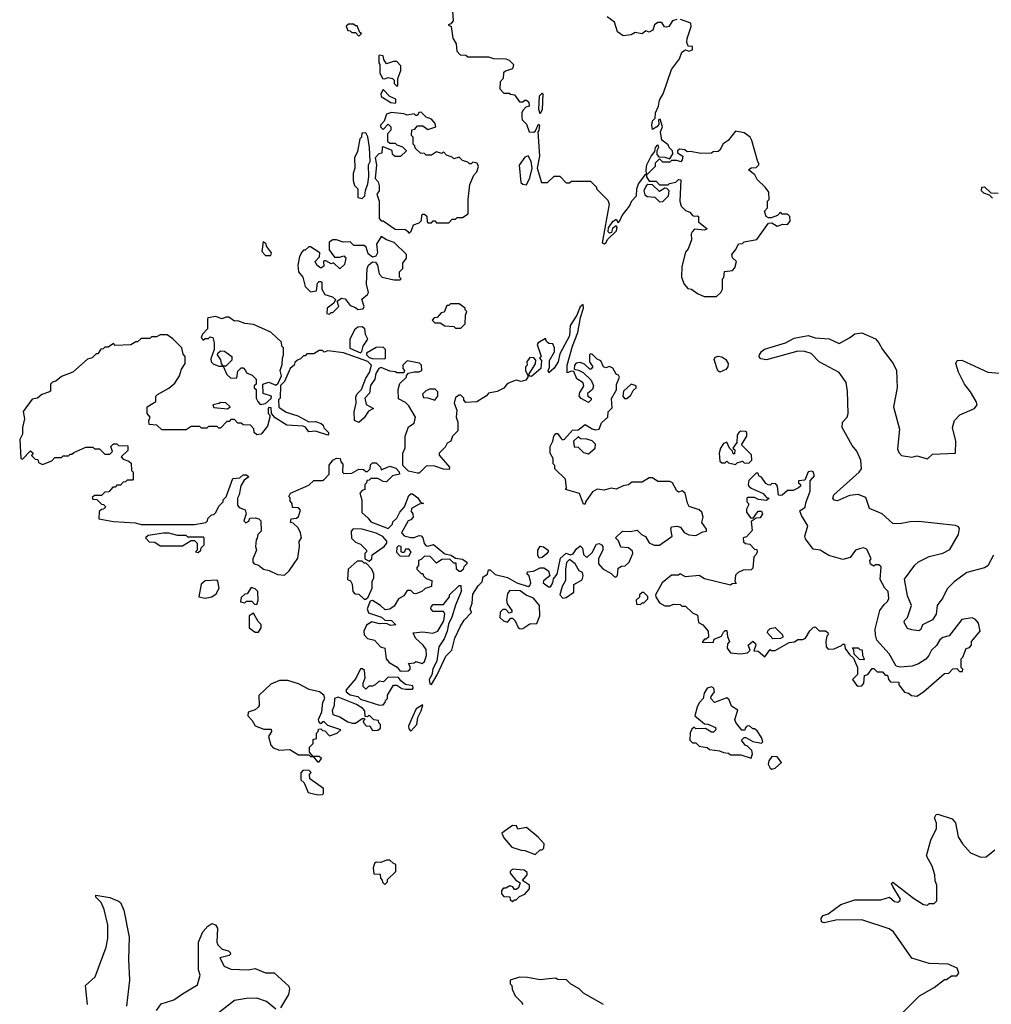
# Model space of a CAD drawing. Extents: x 2210602 to 2357277, y 510288 to 673808.
# Tile 428 of 464: x 2302012 to 2307635, y 651596 to 657295. Entities that reach past the tile are written whole.
import ezdxf

# ---------------------------------------------------------------- set-up
doc = ezdxf.new("R2010")
doc.units = 0

msp = doc.modelspace()

# ---------------------------------------------------------------- linework, layer by layer
at = {"layer": '0CON05XD'}
for points in [[(2304517, 657347), (2304521.7, 657288.3), (2304508.3, 657271.7), (2304492.5, 657265), (2304510, 657255), (2304518.3, 657188.3), (2304537.5, 657155), (2304543, 657113), (2304561.7, 657091.7), (2304595, 657090), (2304605, 657080), (2304725, 657080), (2304755, 657070), (2304825, 657067.5), (2304845, 657060), (2304870, 657035), (2304865, 657010), (2304823, 656997), (2304813, 656987), (2304810, 656955), (2304793.3, 656935), (2304790, 656895), (2304815, 656870), (2304845, 656870), (2304853, 656863), (2304875, 656860), (2304905, 656820), (2304925, 656820), (2304935, 656830), (2304945, 656830), (2304958.3, 656818.3), (2304960, 656795), (2304941.7, 656788.3), (2304925, 656770), (2304917.5, 656755), (2304917.5, 656735), (2304920, 656715), (2304945, 656690), (2304960, 656645), (2304987, 656643), (2304998.3, 656651.7), (2305015, 656690), (2305020, 656685), (2305016.4, 656653.6), (2305010, 656645), (2305020, 656505), (2305007.5, 656435), (2305031.7, 656351.7), (2305067, 656353), (2305105, 656390), (2305138.3, 656388.3), (2305175, 656350), (2305195, 656350), (2305205, 656360), (2305315, 656360), (2305350, 656325), (2305350, 656315), (2305415, 656250), (2305423, 656227), (2305383.8, 656003.8), (2305395, 655997.5), (2305405, 656002.5), (2305415.9, 656024.1), (2305466.4, 656073.6), (2305470, 656095), (2305465, 656102.5), (2305443.6, 656086.4), (2305437.5, 656062.5), (2305425, 656060), (2305417, 656067), (2305419.3, 656090.7), (2305445, 656126.7), (2305465, 656140), (2305475, 656120), (2305485, 656130), (2305498.3, 656161.7), (2305541.2, 656215), (2305555, 656246.7), (2305582.5, 656275), (2305583.9, 656316.1), (2305593.3, 656345), (2305635, 656400), (2305640, 656400), (2305640, 656385), (2305655, 656360), (2305695, 656360), (2305715, 656340), (2305765, 656340), (2305773, 656347), (2305810, 656355), (2305825, 656370), (2305838.3, 656368.3), (2305832.5, 656245), (2305840, 656215), (2305865, 656190), (2305890, 656180), (2305905, 656162.5), (2305915, 656157.5), (2305935, 656160), (2305940, 656155), (2305940, 656125), (2305990, 656085), (2305975, 656077.5), (2305918.3, 656081.7), (2305903, 656067), (2305897.5, 656055), (2305899.3, 656020.7), (2305881.7, 655968.3), (2305865, 655950), (2305843.6, 655866.4), (2305842.5, 655805), (2305856.7, 655765), (2305879.3, 655739.3), (2305900, 655735), (2305935, 655710), (2305973, 655693), (2306045, 655692.5)], [(2305815, 657296.7), (2305790.7, 657289.3), (2305768.8, 657255), (2305755, 657251.2), (2305744.1, 657254.1), (2305728.8, 657278.8), (2305705, 657278), (2305686.7, 657265), (2305676.4, 657233.6), (2305655, 657222.5), (2305635, 657230), (2305615, 657212.5), (2305575, 657220), (2305551.7, 657208.3), (2305505, 657202.5), (2305472.5, 657225), (2305455, 657280), (2305411.7, 657311.7)], [(2303975, 657200), (2303990, 657215), (2303981.7, 657221.7), (2303965, 657260), (2303955, 657260), (2303945, 657270), (2303915, 657270), (2303901.7, 657258.3), (2303911.7, 657231.7), (2303925, 657230), (2303935, 657220), (2303955, 657220), (2303975, 657200)], [(2306045, 655692.5), (2306070, 655715), (2306080, 655735), (2306080, 655795), (2306087, 655803), (2306091.7, 655838.3), (2306136.4, 655843.6), (2306151.7, 655858.3), (2306160, 655895), (2306136.4, 655916.4), (2306133.8, 655935), (2306156.7, 655965), (2306171.7, 655998.3), (2306195, 656000), (2306205, 656010), (2306278.3, 656021.7), (2306345, 656117.5), (2306365, 656120), (2306395, 656100), (2306428.3, 656111.7), (2306455, 656110), (2306471.7, 656128.3), (2306470, 656155), (2306455, 656170), (2306425, 656170), (2306415, 656180), (2306398.3, 656161.7), (2306361.7, 656148.3), (2306345, 656147.5), (2306332.5, 656155), (2306322.5, 656187.5), (2306340, 656205), (2306340, 656245), (2306350, 656255), (2306347, 656297), (2306326.4, 656326.4), (2306280.7, 656370.7), (2306266.4, 656396.4), (2306230, 656425), (2306245, 656437.5), (2306275, 656440), (2306290, 656455), (2306290, 656465), (2306283, 656473), (2306250, 656595), (2306240, 656615), (2306205, 656640), (2306155, 656650), (2306112.5, 656595), (2306083.6, 656576.4), (2306065, 656540), (2306055, 656532.5), (2306025, 656530), (2306015, 656522.5), (2305955, 656520), (2305895, 656532.5), (2305875, 656530), (2305861.7, 656541.7), (2305830, 656545), (2305820, 656535), (2305820, 656525), (2305850, 656505), (2305847, 656483), (2305838.3, 656471.7), (2305815, 656480), (2305785, 656480), (2305775, 656470), (2305735, 656470), (2305715, 656490), (2305690, 656465), (2305690, 656445), (2305645, 656400), (2305640, 656400), (2305637.5, 656425), (2305641.2, 656455), (2305666.7, 656505), (2305688.3, 656531.7), (2305692.5, 656555), (2305705, 656570), (2305710, 656555), (2305700, 656535), (2305700, 656515), (2305711.7, 656501.7), (2305745, 656500), (2305775, 656490), (2305791.7, 656518.3), (2305790, 656535), (2305770, 656555), (2305765, 656570), (2305728.3, 656598.3), (2305720, 656645), (2305732.5, 656675), (2305718.3, 656718.3), (2305710, 656715), (2305711.7, 656688.3), (2305700, 656675), (2305675, 656660), (2305670, 656685), (2305675, 656710), (2305690, 656725), (2305691.2, 656755), (2305710, 656795), (2305715, 656830), (2305736.7, 656865), (2305784.1, 657005.9), (2305830.7, 657069.3), (2305845, 657106.7), (2305865, 657120), (2305885, 657112.5), (2305905, 657120), (2305905, 657140), (2305881.7, 657141.7), (2305872.5, 657162.5), (2305874.4, 657185.6), (2305897.5, 657255), (2305895.8, 657275.8), (2305836.7, 657296.7)], [(2304195, 656910), (2304200, 656915), (2304200, 656955), (2304218.3, 657001.7), (2304218.3, 657028.3), (2304195, 657052.5), (2304175, 657052.5), (2304135, 657040), (2304120, 657065), (2304116.4, 657086.4), (2304095, 657090), (2304090, 657085), (2304090, 657045), (2304097.5, 657035), (2304097, 656987), (2304112.5, 656955), (2304125, 656952.5), (2304145, 656960), (2304170, 656955), (2304180, 656945), (2304180, 656925), (2304195, 656910)], [(2304185, 656812.5), (2304190, 656815), (2304190, 656835), (2304155, 656850), (2304115, 656890), (2304102.5, 656865), (2304105, 656850), (2304160, 656815), (2304185, 656812.5)], [(2305025, 656750), (2305017.5, 656775), (2305020, 656855), (2305035, 656870), (2305040, 656865), (2305036.7, 656775), (2305025, 656750)], [(2304265, 656060), (2304278.3, 656071.7), (2304291.7, 656108.3), (2304325, 656120), (2304338.3, 656131.7), (2304340, 656165), (2304345, 656170), (2304355, 656170), (2304368.3, 656158.3), (2304370, 656125), (2304375, 656120), (2304395, 656120), (2304405, 656130), (2304415, 656130), (2304425, 656120), (2304495, 656120), (2304515, 656140), (2304535, 656140), (2304545, 656150), (2304575, 656150), (2304608.3, 656171.7), (2304607.5, 656255), (2304618.3, 656341.7), (2304640, 656395), (2304657.5, 656415), (2304667.5, 656445), (2304660, 656465), (2304635, 656470), (2304625, 656460), (2304615, 656460), (2304605, 656470), (2304575, 656480), (2304555, 656500), (2304525, 656490), (2304515, 656500), (2304481.7, 656511.7), (2304465, 656530), (2304455, 656520), (2304425, 656530), (2304395, 656510), (2304365, 656510), (2304355, 656520), (2304331.7, 656521.7), (2304301.7, 656551.7), (2304300, 656565), (2304290, 656575), (2304290, 656615), (2304280, 656625), (2304281.7, 656658.3), (2304298.3, 656661.7), (2304315, 656680), (2304345, 656680), (2304375, 656660), (2304420, 656675), (2304417.5, 656695), (2304395, 656720), (2304365, 656730), (2304335, 656760), (2304321.7, 656758.3), (2304315, 656740), (2304305, 656740), (2304295, 656750), (2304255, 656742.5), (2304235, 656750), (2304165, 656757.5), (2304135, 656747.5), (2304121.7, 656708.3), (2304100, 656685), (2304100, 656675), (2304115, 656660), (2304145, 656690), (2304160, 656675), (2304160, 656655), (2304140, 656635), (2304141.7, 656591.7), (2304155, 656580), (2304185, 656580), (2304195, 656570), (2304228.3, 656558.3), (2304250, 656535), (2304217, 656503), (2304185, 656502.5), (2304170, 656515), (2304168.3, 656538.3), (2304115, 656560), (2304110, 656555), (2304108.3, 656521.7), (2304091.7, 656518.3), (2304070, 656495), (2304077.5, 656455), (2304070, 656375), (2304087, 656357), (2304093, 656333), (2304092.5, 656305), (2304080, 656285), (2304092.5, 656245), (2304092.5, 656145), (2304105, 656130), (2304115, 656130), (2304185, 656082.5), (2304245, 656080), (2304258.3, 656068.3), (2304265, 656060)], [(2303995, 656260), (2304010, 656275), (2304013, 656307), (2304027.5, 656345), (2304032.5, 656385), (2304030, 656455), (2304040, 656475), (2304037.5, 656555), (2304027, 656617), (2304015, 656640), (2303991.7, 656638.3), (2303990, 656615), (2303980, 656605), (2303967, 656533), (2303950, 656495), (2303952.5, 656435), (2303942.5, 656405), (2303942.5, 656365), (2303950, 656335), (2303970, 656315), (2303970, 656265), (2303995, 656260)], [(2304945, 656340), (2304965, 656380), (2304977.5, 656435), (2304972.5, 656475), (2304955, 656507.5), (2304935, 656500), (2304903.6, 656453.6), (2304913, 656353), (2304925, 656342.5), (2304945, 656340)], [(2305715, 656240), (2305735, 656242.5), (2305767.5, 656275), (2305770, 656305), (2305758.3, 656318.3), (2305745, 656320), (2305715, 656300), (2305675, 656340), (2305648.3, 656341.7), (2305637, 656333), (2305623.3, 656305), (2305630.7, 656280.7), (2305645, 656271.2), (2305687, 656267), (2305715, 656240)], [(2307641.7, 656261.7), (2307625, 656280), (2307591.7, 656291.7), (2307577.5, 656305), (2307580, 656325), (2307595, 656326.7), (2307632.5, 656292.5), (2307675, 656290)], [(2303465, 655930), (2303470, 655945), (2303440, 655985), (2303438.3, 655998.3), (2303421.7, 656008.3), (2303413, 655953), (2303435, 655930), (2303465, 655930)], [(2303805, 655590), (2303815, 655600), (2303825, 655600), (2303860, 655635), (2303850, 655665), (2303875, 655682.5), (2303895, 655680), (2303925, 655640), (2303955, 655630), (2303968.3, 655618.3), (2303999.3, 655620.7), (2304006.7, 655635), (2303993, 655677), (2304025.9, 655704.1), (2304030, 655715), (2304018.8, 655765), (2304023.8, 655855), (2304030, 655875), (2304055, 655893.3), (2304070.7, 655890.7), (2304083.3, 655875), (2304093, 655823), (2304110, 655805), (2304178.3, 655788.3), (2304215, 655790), (2304220, 655795), (2304210, 655805), (2304210, 655835), (2304230, 655855), (2304230, 655885), (2304250, 655915), (2304250, 655935), (2304180, 656005), (2304135, 656020), (2304105, 656040), (2304077.5, 655995), (2304082.5, 655945), (2304073, 655927), (2304055, 655920), (2304029.5, 655939.5), (2304018.3, 655978.3), (2304005, 655987.5), (2303947, 655987), (2303925, 656010), (2303885, 656007.5), (2303845, 656020), (2303825, 656020), (2303803, 656007), (2303803, 655963), (2303835, 655920), (2303865, 655920), (2303888.3, 655928.3), (2303900, 655915), (2303891.7, 655878.3), (2303865, 655852.5), (2303828.3, 655888.3), (2303815, 655882.5), (2303785, 655900), (2303775, 655900), (2303770, 655895), (2303771.7, 655868.3), (2303755, 655857.5), (2303732.5, 655875), (2303722.5, 655895), (2303748.3, 655921.7), (2303750, 655945), (2303695, 655980), (2303685, 655980), (2303665, 655960), (2303655, 655960), (2303645, 655950), (2303632.5, 655925), (2303622.5, 655875), (2303626.7, 655835), (2303650, 655805), (2303665, 655750), (2303695, 655720), (2303730, 655725), (2303735, 655770), (2303745, 655780), (2303755, 655780), (2303760, 655775), (2303760, 655735), (2303777.5, 655705), (2303821.7, 655691.7), (2303840, 655675), (2303830, 655655), (2303792.5, 655625), (2303790, 655595), (2303805, 655590)], [(2304395, 653447.5), (2304427.9, 653502.1), (2304478.8, 653611.2), (2304513.9, 653646.1), (2304530, 653715), (2304563.3, 653785), (2304585, 653820), (2304627, 653863), (2304620, 653885), (2304631.7, 653918.3), (2304635, 653970), (2304665, 654017.5), (2304688.3, 654041.7), (2304695, 654070), (2304720, 654085), (2304725, 654110), (2304735, 654110), (2304763, 654083), (2304835, 654066.2), (2304890, 654035), (2304955, 654013.3), (2304965, 654020), (2304970, 654035), (2304960, 654075), (2304950, 654085), (2304951.7, 654098.3), (2304985, 654102.5), (2305025, 654122.5), (2305045, 654122.5), (2305072.5, 654105), (2305080, 654075), (2305043.6, 654046.4), (2305042.5, 654035), (2305073, 654013), (2305085, 654012.5), (2305097.5, 654035), (2305101.7, 654058.3), (2305122.5, 654085), (2305141.7, 654178.3), (2305175, 654207.5), (2305198.3, 654198.3), (2305215, 654202.5), (2305235, 654232.5), (2305255, 654250), (2305270, 654235), (2305275, 654200), (2305295, 654182.5), (2305325, 654210), (2305350.7, 654259.3), (2305365, 654262.5), (2305380, 654255), (2305387.5, 654245), (2305387, 654227), (2305362.5, 654175), (2305362.5, 654145), (2305387, 654117), (2305435, 654090), (2305455, 654070), (2305465, 654070), (2305471.7, 654078.3), (2305475, 654120), (2305495, 654132.5), (2305517, 654133), (2305540, 654155), (2305542.5, 654165), (2305560, 654205), (2305558.3, 654218.3), (2305535, 654237.5), (2305491.7, 654241.7), (2305478.3, 654278.3), (2305460, 654295), (2305500, 654335), (2305545, 654332.5), (2305585, 654340), (2305610, 654315), (2305633, 654303), (2305655, 654267.5), (2305683.6, 654253.6), (2305715, 654252.5), (2305787.5, 654305), (2305780, 654345), (2305785, 654360), (2305815, 654362.5), (2305837, 654357), (2305857, 654327), (2305885, 654312.5), (2305925, 654310), (2305965, 654330), (2305986.4, 654333.6), (2305986.1, 654346.1), (2305960, 654385), (2305966.7, 654415), (2305960, 654445), (2305945, 654458.8), (2305887, 654477), (2305876.7, 654496.7), (2305863.6, 654553.6), (2305847, 654567), (2305825, 654560), (2305815, 654567.5), (2305790, 654615), (2305775, 654622.5), (2305705, 654622.5), (2305675, 654642.5), (2305655, 654642.5), (2305615, 654617.5), (2305555, 654617.5), (2305535, 654602.5), (2305505, 654597.5), (2305465, 654577.5), (2305435, 654582.5), (2305395, 654572.5), (2305355, 654577.5), (2305327, 654563), (2305287.5, 654505), (2305285, 654490), (2305275, 654490), (2305252.5, 654552.5), (2305170, 654575), (2305177.5, 654582.5), (2305170, 654635), (2305110, 654695), (2305110, 654715), (2305100, 654725), (2305100, 654755), (2305082.5, 654785), (2305082.5, 654825), (2305097.5, 654855), (2305102.5, 654885), (2305115, 654900), (2305125, 654900), (2305145, 654870), (2305153.3, 654863.3), (2305165, 654866.7), (2305211.7, 654918.3), (2305245, 654920), (2305285, 654952.5), (2305325, 654926.7), (2305345, 654920), (2305366.7, 654925), (2305379.5, 654960.5), (2305415.9, 654994.1), (2305417.5, 655025), (2305441.7, 655048.3), (2305437, 655103), (2305467, 655153), (2305467, 655183), (2305482.5, 655225), (2305478.3, 655238.3), (2305463.3, 655243.3), (2305445, 655277.5), (2305425, 655287.5), (2305405, 655280), (2305390, 655285), (2305375, 655320), (2305355, 655330), (2305327, 655357), (2305315, 655360), (2305310, 655355), (2305310, 655315), (2305330, 655285), (2305318.3, 655271.7), (2305311.7, 655271.7), (2305281.7, 655301.7), (2305255, 655310), (2305233.6, 655306.4), (2305222.5, 655295), (2305221.7, 655271.7), (2305247, 655267), (2305273, 655253), (2305319.3, 655209.3), (2305333.3, 655175), (2305326.4, 655153.6), (2305298.3, 655131.7), (2305300, 655115), (2305320, 655105), (2305320, 655095), (2305305, 655080), (2305261.7, 655101.7), (2305250, 655115), (2305253.8, 655136.2), (2305277, 655173), (2305273, 655193), (2305237, 655217), (2305218.3, 655258.3), (2305205, 655260), (2305180, 655250), (2305181.2, 655295), (2305211.2, 655405), (2305242, 655485), (2305258.6, 655571.4), (2305275.9, 655625.9), (2305273, 655647), (2305255, 655632.5), (2305236.7, 655585), (2305198.8, 655525), (2305194.1, 655465.9), (2305138.3, 655361.7), (2305128.8, 655315), (2305105, 655277.5), (2305075, 655250), (2305070, 655265), (2305077.5, 655282.5), (2305078.3, 655321.7), (2305107, 655373), (2305107.5, 655395), (2305098.3, 655418.3), (2305075, 655420), (2305061.7, 655431.7), (2305055, 655450), (2305012.5, 655425), (2305007.5, 655415), (2305030, 655345), (2305020, 655335), (2305031.7, 655321.7), (2305027.5, 655275), (2304975, 655230), (2304961.7, 655231.7), (2304960, 655245), (2304997, 655303), (2305000, 655325), (2304987, 655337), (2304965, 655340), (2304947.5, 655315), (2304950, 655295), (2304940, 655285), (2304940, 655265), (2304952.5, 655235), (2304952.5, 655225), (2304940.7, 655209.3), (2304915, 655200), (2304885, 655207.5), (2304855, 655197.5), (2304833.6, 655186.4), (2304815, 655162.5), (2304776.4, 655143.6), (2304725, 655132.5), (2304713, 655117), (2304657, 655083), (2304595, 655080), (2304583, 655093), (2304582.5, 655105), (2304565, 655122.5), (2304555, 655122.5), (2304535, 655107.5), (2304526.7, 655075), (2304542.5, 655035), (2304537.5, 654995), (2304547.5, 654965), (2304547.5, 654915), (2304517.5, 654885), (2304507.5, 654855), (2304487, 654843), (2304475, 654820), (2304440, 654785), (2304440, 654775), (2304500, 654705), (2304498.3, 654691.7), (2304465, 654692.5), (2304415, 654710), (2304375, 654712.5), (2304365, 654710), (2304325, 654670), (2304315, 654670), (2304262.5, 654682.5), (2304230, 654715), (2304230, 654785), (2304243, 654817), (2304243.3, 654885), (2304261.7, 654938.3), (2304295, 654960), (2304302.5, 654995), (2304265, 655060), (2304245, 655080), (2304205, 655100), (2304202.5, 655155), (2304211.7, 655188.3), (2304250, 655225), (2304250, 655235), (2304261.7, 655248.3), (2304295, 655257.5), (2304325, 655257.5), (2304340, 655265), (2304337.5, 655295), (2304327, 655307), (2304255, 655320), (2304230, 655295), (2304230, 655275), (2304240, 655265), (2304235, 655250), (2304195, 655250), (2304187, 655257), (2304155, 655260), (2304105, 655282.5), (2304090, 655275), (2304073, 655247), (2304067.5, 655215), (2304043, 655177), (2304037, 655133), (2304010, 655105), (2304017, 655067), (2304060, 655045), (2304030.7, 655029.3), (2304005, 654990), (2303975, 654962.5), (2303950, 654975), (2303947.5, 655025), (2303960, 655075), (2303958.3, 655111.7), (2303965, 655130), (2303990, 655155), (2304015, 655220), (2304037, 655253), (2304047.5, 655295), (2304027, 655317), (2303886.4, 655366.4), (2303795, 655377.5), (2303775, 655370), (2303765, 655380), (2303745, 655380), (2303715, 655360), (2303675, 655360), (2303665, 655350), (2303655, 655350), (2303638.3, 655331.7), (2303620, 655325), (2303605, 655310), (2303600, 655295), (2303577.5, 655275), (2303545, 655200), (2303521.7, 655178.3), (2303520, 655105), (2303510, 655095), (2303511.7, 655051.7), (2303555, 655022.5), (2303621.7, 655001.7), (2303685, 654967.5), (2303725, 654970), (2303757, 654957), (2303768.3, 654948.3), (2303771.7, 654931.7), (2303800, 654905), (2303800, 654895), (2303795, 654890), (2303725, 654912.5), (2303685, 654910), (2303666.4, 654936.4), (2303653, 654943), (2303558.3, 654948.3), (2303490.7, 654990.7), (2303470, 655015), (2303468.3, 655048.3), (2303455, 655050), (2303450, 655045), (2303450, 655015), (2303460, 655005), (2303460, 654995), (2303447, 654943), (2303410, 654895), (2303385, 654892.5), (2303370, 654905), (2303367.5, 654927.5), (2303348.3, 654948.3), (2303305, 654950), (2303295, 654960), (2303275, 654960), (2303255, 654980), (2303235, 654980), (2303225, 654970), (2303211.7, 654968.3), (2303175, 654930), (2303165, 654930), (2303155, 654940), (2303105, 654940), (2303095, 654930), (2303065, 654930), (2303055, 654940), (2303005, 654940), (2302975, 654920), (2302835, 654920), (2302807, 654947), (2302761.7, 654951.7), (2302760, 654975), (2302767.5, 654995), (2302750, 655015), (2302750, 655055), (2302800, 655085), (2302800, 655115), (2302810, 655125), (2302875, 655162.5), (2302909.3, 655190.7), (2302937, 655233), (2302948.3, 655271.7), (2302970, 655305), (2302970, 655345), (2302958.3, 655358.3), (2302950, 655395), (2302898.3, 655448.3), (2302865, 655470), (2302825, 655470), (2302805, 655460), (2302775, 655460), (2302765, 655450), (2302715, 655450), (2302695, 655430), (2302685, 655430), (2302655, 655412.5), (2302565, 655410), (2302555, 655420), (2302525, 655400), (2302505, 655400), (2302495, 655390), (2302481.7, 655388.3), (2302465, 655360), (2302455, 655360), (2302431.7, 655338.3), (2302405, 655330), (2302320, 655255), (2302255, 655230), (2302221.7, 655201.7)], [(2304565, 655510), (2304590, 655535), (2304592.5, 655585), (2304600, 655605), (2304590, 655615), (2304590, 655625), (2304555, 655650), (2304505, 655650), (2304495, 655640), (2304485, 655640), (2304468.3, 655601.7), (2304451.7, 655598.3), (2304428.3, 655571.7), (2304411.7, 655568.3), (2304400, 655555), (2304415, 655540), (2304445, 655540), (2304473, 655523), (2304525, 655520), (2304535, 655510), (2304565, 655510)], [(2303405, 655067.5), (2303435, 655072.5), (2303468.3, 655101.7), (2303470, 655115), (2303421.7, 655131.7), (2303420, 655185), (2303455, 655197.5), (2303495, 655180), (2303508.3, 655191.7), (2303527, 655233), (2303520, 655265), (2303531.7, 655298.3), (2303532.5, 655335), (2303540, 655355), (2303540, 655395), (2303530, 655405), (2303528.3, 655428.3), (2303466.1, 655486.1), (2303365, 655531.2), (2303315, 655536.7), (2303275, 655552.5), (2303255, 655550), (2303223, 655573), (2303205, 655572.5), (2303185, 655562.5), (2303145, 655577.5), (2303105, 655570), (2303100, 655565), (2303100, 655505), (2303070, 655475), (2303062.5, 655455), (2303075, 655440), (2303085, 655450), (2303105, 655450), (2303115, 655460), (2303130, 655455), (2303137.5, 655425), (2303137.5, 655385), (2303118.3, 655331.7), (2303120, 655315), (2303133, 655303), (2303165, 655290), (2303190, 655290), (2303211.7, 655241.7), (2303235, 655220), (2303268.3, 655221.7), (2303275, 655260), (2303295, 655280), (2303305, 655280), (2303320, 655265), (2303325, 655250), (2303358.3, 655238.3), (2303380, 655215), (2303380, 655185), (2303370, 655175), (2303370, 655165), (2303380, 655155), (2303380, 655105), (2303390, 655085), (2303405, 655067.5)], [(2303985, 655367.5), (2303992.5, 655375), (2304000, 655405), (2304027.5, 655445), (2304013, 655473), (2304010, 655505), (2303995, 655517.5), (2303970, 655515), (2303950.7, 655499.3), (2303923, 655443), (2303923.6, 655393.6), (2303985, 655367.5)], [(2307647.1, 654195), (2307615, 654134.2), (2307595, 654122.9), (2307494, 654095), (2307419.8, 654040.2), (2307378.9, 654001.1), (2307355, 653948.8), (2307322.5, 653905), (2307315, 653853.3), (2307295, 653821.2), (2307237, 653793), (2307226.7, 653765), (2307215, 653757.5), (2307175, 653762.5), (2307150.7, 653770.7), (2307130, 653805), (2307133, 653817), (2307150, 653835), (2307172.5, 653905), (2307150.3, 653960.3), (2307133.1, 654056.9), (2307193, 654137), (2307213.8, 654156.2), (2307275, 654188.1), (2307355, 654206.7), (2307395, 654227.5), (2307445.3, 654314.7), (2307450.6, 654350.6), (2307445, 654360), (2307427.2, 654367.2), (2307215, 654390), (2307165, 654388.9), (2307105, 654376.2), (2307065, 654378.8), (2307004, 654434), (2306930, 654465), (2306909.3, 654529.3), (2306865, 654546.7), (2306815, 654541.2), (2306745, 654510), (2306725, 654513.3), (2306718.8, 654525), (2306724.5, 654545.5), (2306870, 654675), (2306883.8, 654695), (2306880, 654745), (2306857.7, 654797.7), (2306830.3, 654830.3), (2306771.2, 654935), (2306774, 654965), (2306800, 654995), (2306807.5, 655015), (2306803.3, 655145), (2306794.3, 655195), (2306755, 655252), (2306638.8, 655315), (2306592.2, 655362.2), (2306555, 655374.5), (2306515, 655376.4), (2306335, 655326.7), (2306301.3, 655331.3), (2306292.6, 655342.6), (2306293.1, 655355), (2306305.3, 655374.7), (2306323.1, 655386.9), (2306445, 655424.6), (2306495, 655451.9), (2306575, 655467.5), (2306615, 655454), (2306697, 655447), (2306755, 655420), (2306815, 655452.5), (2306845, 655477.5), (2306885, 655482.5), (2306965, 655447.5), (2306983.3, 655425), (2307006.2, 655385), (2307068, 655305), (2307086.2, 655265), (2307090, 655165), (2307070, 655055), (2307104, 654925), (2307091.7, 654811.7), (2307099.3, 654789.3), (2307115, 654772.5), (2307175, 654763.3), (2307205, 654770), (2307265, 654753.8), (2307295, 654780), (2307427.5, 654785), (2307430, 654855), (2307410.6, 654935), (2307421.4, 654975), (2307452, 655008), (2307537.5, 655045), (2307553.8, 655065), (2307548, 655085), (2307515, 655140), (2307479.2, 655185), (2307446, 655255), (2307430, 655305), (2307437, 655323), (2307465, 655323.3), (2307615, 655254.2), (2307685, 655248.6)], [(2303205, 655290), (2303190, 655290), (2303180, 655305), (2303177, 655327), (2303157.5, 655355), (2303160, 655365), (2303175, 655377.5), (2303197, 655377), (2303240, 655345), (2303240, 655325), (2303205, 655290)], [(2304125, 655332.5), (2304130, 655335), (2304130, 655385), (2304115, 655400), (2304075, 655397.5), (2304020, 655365), (2304020, 655355), (2304035, 655340), (2304053, 655333), (2304125, 655332.5)], [(2306065, 655253.8), (2306052.3, 655262.3), (2306031.4, 655328.6), (2306037.8, 655342.2), (2306055, 655347.3), (2306075, 655343.5), (2306098.8, 655328.8), (2306112.7, 655305), (2306110, 655285), (2306099.1, 655270.9), (2306065, 655253.8)], [(2302221.7, 655201.7), (2302203, 655197), (2302190, 655185), (2302190, 655145), (2302185, 655140), (2302140, 655125), (2302115, 655103.3), (2302085, 655097.5), (2302033, 655027), (2302040, 654985), (2302028.8, 654935), (2302028.8, 654895), (2302012.5, 654865), (2302020, 654755), (2302028.3, 654751.7), (2302075, 654800), (2302090, 654785), (2302081.7, 654771.7), (2302101.7, 654751.7), (2302118.3, 654748.3), (2302121.7, 654731.7), (2302145, 654720), (2302198.3, 654741.7), (2302215, 654760), (2302255, 654760), (2302265, 654770), (2302295, 654770), (2302305, 654780), (2302315, 654780), (2302325, 654790), (2302395, 654820), (2302435, 654820), (2302445, 654810), (2302475, 654810), (2302505, 654780), (2302535, 654780), (2302550, 654795), (2302540, 654825), (2302555, 654840), (2302575, 654840), (2302585, 654830), (2302638.3, 654828.3), (2302638.3, 654801.7), (2302600, 654765), (2302611.7, 654751.7), (2302645, 654740), (2302658.3, 654728.3), (2302660, 654685), (2302670, 654675), (2302670, 654635), (2302665, 654630), (2302635, 654630), (2302625, 654620), (2302611.7, 654618.3), (2302595, 654600), (2302575, 654600), (2302565, 654590), (2302551.7, 654588.3), (2302528.3, 654561.7), (2302505, 654560), (2302485, 654540), (2302445, 654540), (2302431.7, 654528.3), (2302435, 654520), (2302458.3, 654518.3), (2302485, 654490), (2302498.3, 654488.3), (2302510, 654475), (2302498.3, 654461.7), (2302485, 654460), (2302471.7, 654448.3), (2302470, 654405), (2302555, 654390), (2302681.7, 654381.7), (2302715, 654373.8), (2303025, 654373.8), (2303090, 654385), (2303100, 654395), (2303101.7, 654408.3), (2303121.7, 654428.3), (2303135, 654430), (2303148.3, 654441.7), (2303165, 654480), (2303190, 654505), (2303190, 654515), (2303207, 654533), (2303245, 654640), (2303287, 654643), (2303305, 654660), (2303325, 654660), (2303338.3, 654648.3), (2303310.7, 654629.3), (2303293, 654597), (2303282.5, 654545), (2303272.5, 654525), (2303272.5, 654485), (2303281.7, 654471.7), (2303317, 654457), (2303322.5, 654435), (2303310, 654395), (2303321.7, 654381.7), (2303338.3, 654391.7), (2303345, 654410), (2303375, 654412.5), (2303396.1, 654406.1), (2303407.5, 654395), (2303410, 654335), (2303390, 654315), (2303387, 654293), (2303380, 654285), (2303377.5, 654245), (2303382.5, 654225), (2303362.5, 654175), (2303362.5, 654155), (2303370, 654145), (2303395, 654137.5), (2303424.1, 654114.1), (2303456.4, 654106.4), (2303505, 654083.3), (2303545, 654080), (2303572.5, 654105), (2303621.7, 654178.3), (2303632.5, 654245), (2303630, 654275), (2303642.5, 654295), (2303637.5, 654325), (2303623, 654353), (2303595, 654380), (2303580, 654385), (2303583.6, 654406.4), (2303615, 654410), (2303625, 654420), (2303637.5, 654455), (2303625, 654470), (2303591.7, 654471.7), (2303590, 654495), (2303578.3, 654508.3), (2303577, 654527), (2303570, 654535), (2303580, 654555), (2303685, 654600), (2303715, 654627.5), (2303765, 654627.5), (2303775, 654632.5), (2303802.5, 654665), (2303803.9, 654716.1), (2303824.1, 654745.9), (2303845, 654757.5), (2303867.5, 654755), (2303870, 654735), (2303881.7, 654721.7), (2303880, 654675), (2303888.3, 654668.3), (2303935, 654670), (2303975, 654692.5), (2304001.7, 654691.7), (2304015, 654680), (2304025, 654680), (2304040, 654695), (2304041.7, 654718.3), (2304055, 654730), (2304075, 654730), (2304100, 654705), (2304105, 654690), (2304155, 654710), (2304188.3, 654698.3), (2304208.3, 654678.3), (2304210, 654665), (2304170, 654655), (2304135, 654620), (2304115, 654622.5), (2304085, 654640), (2304045, 654640), (2304035, 654630), (2304021.7, 654628.3), (2304020, 654615), (2304010, 654605), (2304010, 654575), (2303995, 654570), (2303980, 654555), (2303992.5, 654515), (2303991.7, 654441.7), (2304029.3, 654409.3), (2304045, 654387.5), (2304145, 654350), (2304170, 654375), (2304171.7, 654388.3), (2304195, 654410), (2304212.5, 654445), (2304240, 654475), (2304265, 654540), (2304275, 654550), (2304285, 654550), (2304316.4, 654526.4), (2304331.7, 654501.7), (2304350, 654495), (2304325, 654490), (2304280, 654465), (2304278.3, 654448.3), (2304287.5, 654435), (2304290, 654415), (2304275, 654400), (2304260, 654395), (2304222.5, 654325), (2304225, 654320), (2304238.3, 654308.3), (2304275, 654297.5), (2304295, 654297.5), (2304325, 654310), (2304335, 654306.7), (2304346.1, 654296.1), (2304353, 654263), (2304365, 654250), (2304375, 654247.5), (2304407, 654257), (2304473.3, 654203.3), (2304510, 654195), (2304535, 654177.5), (2304575, 654172.5), (2304600, 654155), (2304600, 654145), (2304581.7, 654128.3), (2304578.3, 654111.7), (2304565, 654100), (2304555, 654100), (2304540, 654115), (2304538.3, 654148.3), (2304525, 654150), (2304501.7, 654171.7), (2304455, 654170), (2304425, 654150), (2304388.3, 654188.3), (2304355, 654190), (2304335, 654170), (2304320, 654165), (2304320, 654135), (2304310, 654125), (2304310, 654115), (2304335, 654090), (2304345, 654090), (2304350, 654075), (2304365, 654060), (2304398.3, 654048.3), (2304396.4, 654013.6), (2304358.3, 654001.7), (2304340, 653985), (2304305, 653972.5), (2304293, 653973), (2304275, 653990), (2304255, 653990), (2304235, 653960), (2304205, 653942.5), (2304179.3, 653900.7), (2304155, 653882.5), (2304128.3, 653878.3), (2304100, 653905), (2304055, 653932.5), (2304040, 653930), (2304022.5, 653885), (2304030.7, 653860.7), (2304107, 653837), (2304125, 653820), (2304165, 653817.5), (2304188.3, 653791.7), (2304158.3, 653788.3), (2304135, 653800), (2304095, 653797.5), (2304050.7, 653809.3), (2304019.3, 653790.7), (2304003.8, 653755), (2304006.7, 653735), (2304025, 653712.5), (2304065, 653702.5), (2304100, 653665), (2304126.4, 653656.4), (2304132.5, 653595), (2304150, 653575), (2304196.2, 653546.2), (2304215, 653523.3), (2304260, 653525), (2304272.5, 653535), (2304271.7, 653551.7), (2304261.7, 653568.3), (2304295, 653572.5), (2304305, 653580), (2304341.7, 653568.3), (2304355, 653580), (2304367.5, 653615), (2304365, 653650), (2304347.5, 653675), (2304302.5, 653715), (2304290, 653745), (2304345, 653752.5), (2304403, 653743), (2304432.5, 653755), (2304467.5, 653815), (2304472.5, 653855), (2304465, 653870), (2304405, 653870), (2304392.5, 653885), (2304393, 653897), (2304405, 653910), (2304465, 653910), (2304500, 653955), (2304500, 653965), (2304555, 654020), (2304565, 654020), (2304566.7, 653985), (2304533.6, 653906.4), (2304513.9, 653836.1), (2304493.6, 653796.4), (2304486.4, 653756.4), (2304468.8, 653711.2), (2304438.8, 653665), (2304425.8, 653584.2), (2304404.2, 653535.8), (2304397.7, 653502.3), (2304382, 653475), (2304385, 653450), (2304395, 653447.5)], [(2304415, 655092.5), (2304432.5, 655115), (2304431.7, 655141.7), (2304417, 655157), (2304383, 655157), (2304360, 655145), (2304343, 655127), (2304348.3, 655108.3), (2304375, 655106.7), (2304415, 655092.5)], [(2305525, 655102.5), (2305548.3, 655121.7), (2305561.7, 655148.3), (2305580, 655165), (2305580, 655175), (2305550, 655185), (2305507.5, 655145), (2305502.5, 655115), (2305513, 655103), (2305525, 655102.5)], [(2303215, 655042.5), (2303230, 655055), (2303205, 655077.5), (2303175, 655080), (2303167, 655073), (2303130, 655065), (2303135, 655050), (2303215, 655042.5)], [(2305305, 654782.5), (2305342.5, 654815), (2305345, 654837.5), (2305325, 654856.7), (2305295, 654866.7), (2305258.3, 654868.3), (2305245, 654880), (2305217.5, 654855), (2305221.7, 654821.7), (2305245, 654820), (2305275, 654790), (2305305, 654782.5)], [(2306155, 654720), (2306165, 654730), (2306195, 654740), (2306205, 654730), (2306231.7, 654728.3), (2306250, 654745), (2306247, 654777), (2306190, 654835), (2306220, 654885), (2306220, 654905), (2306211.7, 654911.7), (2306185, 654912.5), (2306173.6, 654906.4), (2306165, 654890), (2306161.7, 654848.3), (2306140, 654815), (2306150, 654805), (2306148.3, 654781.7), (2306141.7, 654781.7), (2306138.3, 654798.3), (2306120, 654815), (2306105, 654850), (2306085, 654842.5), (2306067.5, 654815), (2306060, 654785), (2306065, 654740), (2306075, 654730), (2306095, 654730), (2306105, 654740), (2306115, 654730), (2306155, 654720)], [(2307205, 653380), (2307242.5, 653405), (2307365, 653510), (2307388.3, 653511.7), (2307411.7, 653538.3), (2307435, 653540), (2307451.7, 653521.7), (2307468.3, 653521.7), (2307470, 653535), (2307460, 653545), (2307460, 653595), (2307470, 653605), (2307490, 653655), (2307508.3, 653661.7), (2307520, 653675), (2307520, 653695), (2307570, 653755), (2307561.7, 653801.7), (2307543, 653823), (2307525, 653832.5), (2307465, 653823.3), (2307391.2, 653728.8), (2307355, 653719.2), (2307338, 653705), (2307317.4, 653672.6), (2307288, 653645), (2307274, 653615), (2307255.6, 653594.4), (2307212.9, 653567.1), (2307176.9, 653553.1), (2307106.7, 653546.7), (2307085, 653552.5), (2307043.3, 653625), (2306972.7, 653702.7), (2306964.1, 653734.1), (2306962.3, 653767.7), (2306990, 653875), (2307015, 653910), (2307035, 653926.7), (2307042.5, 653945), (2307037.5, 653985), (2307018.8, 654005), (2306991.2, 654055), (2306997, 654127), (2306985, 654140), (2306965, 654140), (2306955, 654132.5), (2306935, 654142.5), (2306932.5, 654165), (2306940, 654175), (2306915, 654230), (2306895, 654237.5), (2306873, 654233), (2306850, 654225), (2306818.3, 654181.7), (2306775, 654170), (2306694.3, 654194.3), (2306645, 654223.8), (2306605, 654230), (2306559.3, 654289.3), (2306556.7, 654305), (2306573.3, 654365), (2306536, 654425), (2306527.5, 654452.5), (2306557.3, 654472.7), (2306561.2, 654498.8), (2306586.2, 654565), (2306587.5, 654625), (2306612.5, 654655), (2306605, 654677.5), (2306595, 654682.5), (2306575, 654677.5), (2306555, 654630), (2306520, 654625), (2306520, 654615), (2306530, 654605), (2306530, 654595), (2306520, 654585), (2306489.3, 654570.7), (2306455, 654570), (2306425, 654542.5), (2306415, 654540), (2306403, 654543), (2306397.5, 654595), (2306388.3, 654608.3), (2306365, 654610), (2306355, 654600), (2306343, 654603), (2306330.7, 654610.7), (2306305, 654647.5), (2306290, 654655), (2306285, 654670), (2306275, 654670), (2306231.7, 654628.3), (2306227.5, 654605), (2306232.5, 654595), (2306245, 654582.5), (2306315, 654552.5), (2306335, 654530), (2306350, 654525), (2306335, 654512.5), (2306288.3, 654518.3), (2306265, 654530), (2306225, 654530), (2306220, 654525), (2306220, 654505), (2306230, 654495), (2306230, 654485), (2306218.3, 654461.7), (2306217.5, 654445), (2306241.7, 654411.7), (2306258.3, 654411.7), (2306285, 654450), (2306305, 654450), (2306310, 654435), (2306298.3, 654411.7), (2306275, 654410), (2306245, 654390), (2306251.7, 654338.3), (2306218.3, 654301.7), (2306200, 654295), (2306201.7, 654271.7), (2306213, 654263), (2306238.3, 654258.3), (2306265, 654230), (2306278.3, 654228.3), (2306280, 654215), (2306275, 654200), (2306260, 654185), (2306255, 654120), (2306245, 654110), (2306198.3, 654108.3), (2306170, 654095), (2306155, 654080), (2306150, 654045), (2306158.3, 654031.7), (2306135, 654030), (2306125, 654022.5), (2305975, 654057.5), (2305945, 654077.5), (2305865, 654070), (2305835, 654087.5), (2305825, 654080), (2305785, 654080), (2305730, 654035), (2305692.5, 653965), (2305693.3, 653953.3), (2305715, 653920), (2305745, 653902.5), (2305775, 653902.5), (2305795, 653912.5), (2305835, 653910), (2305845, 653900), (2305865, 653900), (2305905, 653862.5), (2305935, 653847.5), (2305940, 653805), (2305965, 653792.5), (2305996.7, 653755), (2305998.3, 653721.7), (2305985, 653710), (2305975, 653710), (2305961.7, 653691.7), (2306025, 653690), (2306031.7, 653708.3), (2306073, 653727), (2306085, 653750), (2306095, 653760), (2306105, 653760), (2306107.5, 653725), (2306120, 653695), (2306108.3, 653681.7), (2306107, 653657), (2306125, 653630), (2306183.8, 653623.8), (2306225, 653630), (2306240, 653645), (2306227.5, 653675), (2306255, 653697.5), (2306270, 653685), (2306272.5, 653675), (2306261.7, 653641.7), (2306285, 653640), (2306325, 653607.5), (2306355, 653650), (2306363.6, 653643.6), (2306385, 653643.8), (2306465, 653690), (2306497, 653693), (2306515, 653707.5), (2306545, 653707.5), (2306560, 653715), (2306585, 653757.5), (2306605, 653777.5), (2306615, 653780), (2306638.3, 653758.3), (2306675, 653757.5), (2306688.3, 653748.3), (2306690, 653735), (2306683, 653727), (2306677.5, 653695), (2306680, 653665), (2306691.7, 653651.7), (2306725, 653652.5), (2306768.3, 653671.7), (2306775, 653680), (2306785, 653680), (2306790, 653655), (2306815, 653620), (2306838.3, 653598.3), (2306860, 653545), (2306860, 653505), (2306832.5, 653475), (2306855, 653442.5), (2306865, 653437.5), (2306885, 653440), (2306897.5, 653455), (2306901.7, 653498.3), (2306920, 653505), (2306945, 653540), (2306955, 653540), (2306975, 653520), (2307005, 653520), (2307021.7, 653501.7), (2307035, 653500), (2307040, 653475), (2307051.7, 653461.7), (2307100, 653460), (2307100, 653445), (2307133, 653403), (2307156.7, 653396.7), (2307173, 653383), (2307205, 653380)], [(2304035, 654160), (2304050, 654175), (2304051.7, 654198.3), (2304122.5, 654245), (2304137.5, 654265), (2304137, 654277), (2304113, 654303), (2304075, 654322.5), (2303995, 654346.7), (2303943, 654347), (2303930, 654335), (2303933, 654293), (2303955, 654270), (2303985, 654260), (2304020, 654225), (2304020, 654215), (2304010, 654205), (2304010, 654175), (2304035, 654160)], [(2303045, 654210), (2303060, 654225), (2303061.7, 654238.3), (2303080, 654255), (2303080, 654295), (2303075, 654300), (2302985, 654300), (2302975, 654310), (2302925, 654310), (2302875, 654322.5), (2302845, 654322.5), (2302755, 654310), (2302740, 654295), (2302761.7, 654271.7), (2302795, 654270), (2302825, 654250), (2302955, 654250), (2303005, 654280), (2303025, 654280), (2303040, 654265), (2303040, 654225), (2303030, 654215), (2303045, 654210)], [(2304265, 654190), (2304277.5, 654215), (2304265, 654230), (2304245, 654230), (2304238.3, 654211.7), (2304225, 654210), (2304220, 654215), (2304220, 654245), (2304205, 654250), (2304195, 654240), (2304193, 654213), (2304211.7, 654191.7), (2304265, 654190)], [(2305018.3, 654178.3), (2305010, 654195), (2305010, 654225), (2305025, 654246.7), (2305043.6, 654243.6), (2305070, 654225), (2305070, 654215), (2305059.3, 654200.7), (2305035, 654182.5), (2305018.3, 654178.3)], [(2304015, 653940), (2304028.3, 653951.7), (2304052.5, 654005), (2304053, 654043), (2304062.5, 654065), (2304062.5, 654085), (2304050, 654115), (2304018.3, 654148.3), (2304005, 654150), (2303995, 654160), (2303965, 654160), (2303912.5, 654115), (2303910, 654055), (2303926.4, 654046.4), (2303937, 654027), (2303940, 653985), (2303951.7, 653971.7), (2303975, 653970), (2304005, 653940), (2304015, 653940)], [(2305155, 653947.5), (2305175, 653950), (2305218.3, 653981.7), (2305220, 654025), (2305266.7, 654053.3), (2305272.5, 654075), (2305270, 654095), (2305250, 654105), (2305227.5, 654145), (2305195, 654170), (2305177.5, 654152.5), (2305170, 654115), (2305171.7, 654048.3), (2305152.5, 654015), (2305137.5, 653965), (2305155, 653947.5)], [(2303085, 653947.5), (2303125, 653953.3), (2303149.3, 653970.7), (2303167.5, 654005), (2303160, 654045), (2303155, 654050), (2303085, 654047.5), (2303062.3, 654027.7), (2303050, 653955), (2303085, 653947.5)], [(2303385, 653910), (2303392.5, 653935), (2303390, 653985), (2303375, 654000), (2303352.5, 654007.5), (2303328.3, 653971.7), (2303315, 653970), (2303295, 653950), (2303290, 653925), (2303315, 653920), (2303325, 653930), (2303355, 653930), (2303371.7, 653911.7), (2303385, 653910)], [(2304908.3, 653768.3), (2304925, 653770), (2304965, 653797.5), (2305005, 653800), (2305022.5, 653845), (2305020, 653905), (2304985.8, 653945.8), (2304943.9, 653963.9), (2304908.3, 653988.3), (2304848.3, 653991.7), (2304836.1, 653973.9), (2304828.8, 653935), (2304833, 653913), (2304860, 653875), (2304860, 653865), (2304845, 653860), (2304825, 653880), (2304808.3, 653881.7), (2304792.5, 653865), (2304790, 653835), (2304812.5, 653815), (2304835, 653807.5), (2304855, 653830), (2304865, 653830), (2304880, 653815), (2304897, 653777), (2304908.3, 653768.3)], [(2305605, 653910), (2305615, 653920), (2305625, 653920), (2305647, 653943), (2305647, 653957), (2305625, 653980), (2305615, 653980), (2305600, 653965), (2305598.3, 653951.7), (2305580, 653935), (2305581.7, 653911.7), (2305605, 653910)], [(2303395, 653750), (2303410, 653775), (2303410, 653795), (2303391.7, 653811.7), (2303365, 653860), (2303340, 653845), (2303340, 653775), (2303375, 653750), (2303395, 653750)], [(2306371.7, 653711.7), (2306340, 653745), (2306341.7, 653758.3), (2306355, 653770), (2306385, 653777.5), (2306427.5, 653735), (2306428.3, 653721.7), (2306415, 653712.5), (2306371.7, 653711.7)], [(2306895, 653590), (2306871.7, 653591.7), (2306841.7, 653621.7), (2306840, 653645), (2306831.7, 653658.3), (2306865, 653660), (2306875, 653650), (2306888.3, 653648.3), (2306890, 653615), (2306900, 653595), (2306895, 653590)], [(2304095, 653327.5), (2304115, 653330), (2304128.3, 653341.7), (2304130, 653355), (2304140, 653365), (2304140, 653385), (2304175, 653442.5), (2304195, 653442.5), (2304223, 653423), (2304245, 653420), (2304285, 653420), (2304290, 653425), (2304288.3, 653438.3), (2304245, 653447.5), (2304218.3, 653468.3), (2304205, 653487.5), (2304145, 653490), (2304117, 653463), (2304093, 653467), (2304070, 653445), (2304055, 653437.5), (2304033, 653437), (2304015, 653420), (2304000, 653435), (2304000, 653455), (2304012.5, 653485), (2304007, 653527), (2303997, 653537), (2303985, 653537.5), (2303958.3, 653481.7), (2303902.5, 653415), (2303902.5, 653405), (2303925, 653387.5), (2303968.3, 653378.3), (2303985, 653362.5), (2304095, 653327.5)], [(2303745, 653000), (2303758.3, 653018.3), (2303745, 653030), (2303710, 653030), (2303690, 653055), (2303690, 653085), (2303710, 653105), (2303711.7, 653128.3), (2303730, 653135), (2303730, 653165), (2303740, 653175), (2303741.7, 653188.3), (2303755, 653190), (2303765, 653180), (2303778.3, 653178.3), (2303805, 653150), (2303850, 653165), (2303870, 653185), (2303795, 653210), (2303775, 653230), (2303765, 653230), (2303755, 653220), (2303743, 653233), (2303742.5, 653245), (2303761.7, 653288.3), (2303767.5, 653345), (2303777.5, 653365), (2303772.5, 653385), (2303747.5, 653405), (2303687.7, 653417.7), (2303625, 653450), (2303565, 653470.6), (2303515, 653470), (2303465, 653448.8), (2303396.4, 653383.6), (2303397.5, 653325), (2303392.5, 653315), (2303375, 653300), (2303335, 653287.5), (2303333.3, 653265), (2303358.3, 653238.3), (2303375, 653207.5), (2303425, 653187.5), (2303468.3, 653188.3), (2303470, 653175), (2303452.5, 653145), (2303466.7, 653095), (2303479.3, 653079.3), (2303515, 653067.5), (2303575, 653071.2), (2303625, 653040), (2303685, 653040), (2303695, 653030), (2303710, 653030), (2303735, 653000), (2303745, 653000)], [(2306245, 653020), (2306252.5, 653045), (2306250, 653065), (2306225, 653090), (2306210, 653095), (2306190, 653125), (2306205, 653140), (2306215, 653140), (2306255, 653117.5), (2306305, 653107.5), (2306312.5, 653115), (2306305, 653140), (2306279.3, 653179.3), (2306265, 653190), (2306255, 653190), (2306235, 653207.5), (2306220, 653205), (2306210, 653195), (2306208.3, 653181.7), (2306191.7, 653181.7), (2306156.4, 653226.4), (2306150, 653245), (2306168.3, 653298.3), (2306131.2, 653321.2), (2306118.3, 653358.3), (2306105, 653370), (2306032.5, 653342.5), (2306012.5, 653365), (2306013, 653377), (2306032.5, 653405), (2306030, 653425), (2306015, 653432.5), (2305990, 653425), (2305973, 653397), (2305967.5, 653365), (2305945, 653340), (2305932.5, 653315), (2305920, 653265), (2305975, 653220), (2305995, 653217.5), (2306038.3, 653198.3), (2306040, 653185), (2306028.3, 653171.7), (2306015, 653170), (2305981.7, 653191.7), (2305925, 653190), (2305915, 653200), (2305901.7, 653188.3), (2305893, 653167), (2305890, 653125), (2305905, 653110), (2305925, 653110), (2305945, 653090), (2305991.7, 653081.7), (2306005, 653070), (2306063, 653063), (2306085, 653052.5), (2306115, 653050), (2306125, 653040), (2306185, 653040), (2306245, 653020)], [(2304055, 653180), (2304085, 653182.5), (2304100, 653195), (2304100, 653215), (2304090, 653225), (2304088.3, 653238.3), (2304061.7, 653241.7), (2304035, 653270), (2304025, 653260), (2304011.7, 653261.7), (2304010, 653295), (2303998.3, 653308.3), (2303961.7, 653331.7), (2303875, 653366.7), (2303855, 653373.3), (2303833.9, 653366.1), (2303832.5, 653325), (2303820, 653295), (2303825, 653272.5), (2303865, 653260), (2303910.5, 653230.5), (2303937, 653223), (2303955, 653222.5), (2303995, 653250), (2304005, 653250), (2304010, 653245), (2304000, 653235), (2304003, 653223), (2304020, 653205), (2304038.3, 653208.3), (2304055, 653180)], [(2304275, 653177.5), (2304311.2, 653215), (2304316.7, 653255), (2304336.2, 653295), (2304345, 653330), (2304307.5, 653305), (2304285, 653260), (2304263.3, 653205), (2304265, 653190), (2304275, 653177.5)], [(2306365, 652957.5), (2306385, 652962.5), (2306420, 652995), (2306395, 653027.5), (2306365, 653030), (2306347.5, 653005), (2306343.3, 652985), (2306355, 652962.5), (2306365, 652957.5)], [(2303738.3, 652808.3), (2303765, 652810), (2303770, 652815), (2303770, 652845), (2303691.7, 652901.7), (2303690, 652925), (2303698.3, 652938.3), (2303685, 652950), (2303651.7, 652948.3), (2303640, 652935), (2303640, 652895), (2303658.3, 652878.3), (2303681.7, 652821.7), (2303738.3, 652808.3)], [(2307243.6, 652173.6), (2307265, 652170), (2307275, 652180), (2307305, 652180), (2307320, 652195), (2307320, 652285), (2307310.7, 652310.7), (2307308, 652345), (2307292.5, 652395), (2307260.8, 652455), (2307284.5, 652545.5), (2307317.6, 652612.4), (2307318.1, 652645), (2307307.1, 652675), (2307315, 652693.8), (2307326.4, 652696.4), (2307408.3, 652668.3), (2307427, 652647), (2307442.5, 652565), (2307467.5, 652525), (2307515, 652472.5), (2307575, 652447.5), (2307605, 652450), (2307655, 652490)], [(2304995, 652462.5), (2305025, 652490), (2305035, 652490), (2305045, 652500), (2305047.5, 652525), (2305013, 652563), (2304945, 652620), (2304895, 652610), (2304888.3, 652628.3), (2304865, 652630), (2304803, 652587), (2304815, 652560), (2304860, 652505), (2304915, 652487.5), (2304936.4, 652486.4), (2304995, 652462.5)], [(2304125, 652290), (2304140, 652305), (2304141.7, 652318.3), (2304190, 652365), (2304190, 652405), (2304175, 652410), (2304155, 652430), (2304135, 652430), (2304103, 652417), (2304075, 652417.5), (2304065, 652410), (2304057.5, 652385), (2304061.7, 652351.7), (2304098.3, 652348.3), (2304100, 652325), (2304110, 652315), (2304111.7, 652301.7), (2304125, 652290)], [(2304865, 652190), (2304875, 652200), (2304885, 652200), (2304905, 652220), (2304935, 652232.5), (2304963.3, 652265), (2304962.5, 652285), (2304922.5, 652312.5), (2304950, 652345), (2304948.3, 652358.3), (2304931.7, 652371.7), (2304865, 652377.5), (2304850, 652365), (2304850, 652355), (2304883.6, 652313.6), (2304908.3, 652298.3), (2304899.3, 652270.7), (2304885, 652260), (2304875, 652260), (2304866.4, 652276.4), (2304848.3, 652281.7), (2304825, 652267.5), (2304811.7, 652268.3), (2304800, 652255), (2304800, 652235), (2304815, 652220), (2304848.3, 652218.3), (2304851.7, 652201.7), (2304865, 652190)], [(2307120, 651545), (2307220, 651645), (2307305, 651692.5), (2307365, 651740), (2307375, 651740), (2307405, 651760), (2307435, 651760), (2307447.5, 651775), (2307436.7, 651805), (2307385, 651827.5), (2307275, 651832.5), (2307175, 651862.5), (2307070, 652015), (2307043, 652033), (2306885, 652083.8), (2306735, 652082.5), (2306667, 652067), (2306653.3, 652073.3), (2306650, 652095), (2306661.2, 652108.8), (2306691.2, 652118.8), (2306765, 652172.5), (2306845, 652200), (2306995, 652200), (2307045, 652216.7), (2307075, 652190), (2307095, 652187.5), (2307106.1, 652193.9), (2307108.8, 652205), (2307065, 652277.5), (2307057.5, 652295), (2307065, 652302.5), (2307185, 652210), (2307243.6, 652173.6)], [(2302405.4, 651595.4), (2302393.8, 651705), (2302448.8, 651755), (2302513.2, 651926.8), (2302522.7, 651977.3), (2302522.5, 652055), (2302501.2, 652145), (2302484.1, 652184.1), (2302453.8, 652215), (2302452.5, 652227.5), (2302535, 652213.8), (2302585, 652193.3), (2302596.7, 652185), (2302615, 652140), (2302646.4, 651983.6), (2302642.5, 651855), (2302648, 651735), (2302630.8, 651585)], [(2302805, 651560), (2302831.7, 651598.3), (2302905, 651622), (2302955, 651656), (2303041.7, 651708.3), (2303056.7, 651765), (2303047.5, 651795), (2303047.5, 651955), (2303072.5, 652015), (2303101.7, 652048.3), (2303125, 652063.3), (2303146.4, 652056.4), (2303157.1, 652037.1), (2303154.2, 651955), (2303159.5, 651939.5), (2303183.9, 651913.9), (2303220, 651905), (2303230, 651895), (2303232.5, 651885), (2303225, 651877.5), (2303170, 651865), (2303195, 651816.7), (2303235, 651798.8), (2303334.3, 651794.3), (2303375, 651802), (2303435, 651777.5), (2303485, 651778.6), (2303570, 651700), (2303573.1, 651683.1), (2303567.4, 651652.6), (2303522.5, 651575)], [(2305390, 651595), (2305275, 651660), (2305250, 651685), (2305200, 651715), (2305177, 651737), (2305125, 651740), (2305115, 651747.5), (2305075, 651742.5), (2305025, 651737.5), (2304951.7, 651751.7), (2304905, 651752.5), (2304850, 651735), (2304850, 651715), (2304860, 651705), (2304863, 651683), (2304880, 651645), (2304915, 651610), (2304923.6, 651593.6)], [(2303495, 651567.5), (2303441.2, 651611.2), (2303385, 651631.2), (2303325, 651629.4), (2303255, 651617.1), (2303090.6, 651489.4)]]:
    msp.add_lwpolyline(points, dxfattribs=at)

doc.saveas('drawing.dxf')
